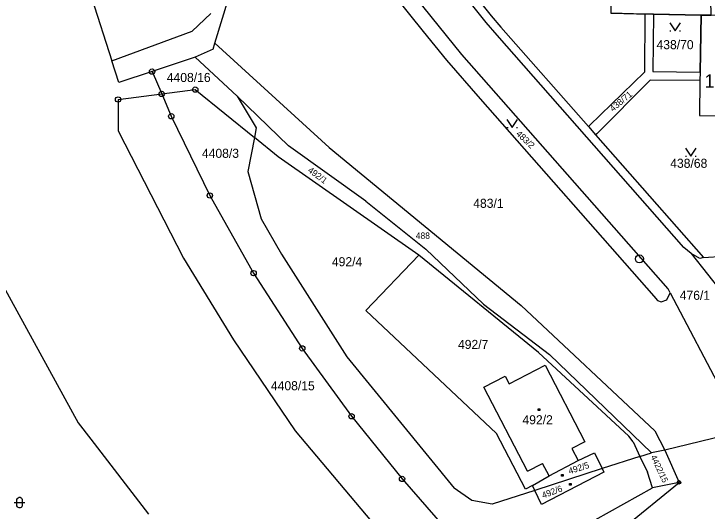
# Model space of a CAD drawing. Extents: x -468021 to -466942, y -1130484 to -1128584.
# Drawn here: x -467953.5 to -467823.5, y -1129179.8 to -1129086.6 of the extents above; entities that cross this region are included whole.
import ezdxf

# ---------------------------------------------------------------- set-up
doc = ezdxf.new("R2010")
doc.units = 0
for name, color, linetype in [('22-Odběrná místa-šrafy', 7, 'Continuous'), ('25-Popisná-čísla', 7, 'Continuous'), ('DKM', 7, 'Continuous')]:
    doc.layers.add(name, color=color, linetype=linetype)

msp = doc.modelspace()

# ---------------------------------------------------------------- linework, layer by layer
at = {"layer": '22-Odběrná místa-šrafy'}
for points in [[(-467822.97, -1129075.65), (-467841.37, -1129075.17), (-467841.58, -1129086.45), (-467836.73, -1129086.58), (-467824.64, -1129086.81), (-467822.75, -1129086.79), (-467822.97, -1129075.65)], [(-467813.35, -1129086.96), (-467822.75, -1129086.79), (-467824.64, -1129086.81), (-467824.81, -1129097.46), (-467824.85, -1129099.05), (-467824.91, -1129105.58), (-467815.65, -1129105.72), (-467813.6, -1129105.9), (-467813.45, -1129101.72), (-467813.35, -1129086.96)]]:
    msp.add_lwpolyline(points, dxfattribs=at)
at = {"layer": 'DKM'}
for p, q in [((-467915.8, -1129092.02), (-467904.76, -1129055.34)), ((-467883.86, -1129062), (-467864, -1129086.91)), ((-467864.93, -1129088.16), (-467885.61, -1129062.5)), ((-467942.37, -1129072.88), (-467935.18, -1129095.33)), ((-467869.5, -1129094.2), (-467885.97, -1129073.71)), ((-467887.94, -1129075.91), (-467876.75, -1129089.89)), ((-467920.09, -1129089.79), (-467916.59, -1129086.5)), ((-467864, -1129086.91), (-467862.16, -1129089.03)), ((-467835.15, -1129086.62), (-467841.58, -1129086.45)), ((-467835.15, -1129086.62), (-467835.24, -1129097.48)), ((-467833.56, -1129086.64), (-467835.15, -1129086.62)), ((-467833.56, -1129086.64), (-467833.65, -1129097.38)), ((-467824.64, -1129086.81), (-467833.56, -1129086.64)), ((-467824.81, -1129097.46), (-467824.64, -1129086.81)), ((-467822.75, -1129086.79), (-467824.64, -1129086.81)), ((-467862.87, -1129090.53), (-467864.93, -1129088.16)), ((-467830.47, -1129088.25), (-467829.47, -1129089.75)), ((-467829.47, -1129089.75), (-467828.47, -1129088.25)), ((-467862.16, -1129089.03), (-467845.77, -1129107.69)), ((-467830.47, -1129089.75), (-467830.27, -1129089.75)), ((-467828.67, -1129089.75), (-467828.47, -1129089.75)), ((-467935.18, -1129095.33), (-467920.09, -1129089.79)), ((-467876.75, -1129089.89), (-467872.4, -1129095.22)), ((-467827.86, -1129130.34), (-467862.87, -1129090.53)), ((-467916.13, -1129093.19), (-467915.8, -1129092.02)), ((-467915.8, -1129092.02), (-467894.4, -1129111.58)), ((-467916.13, -1129093.19), (-467919.53, -1129094.67)), ((-467919.53, -1129094.67), (-467927.61, -1129097.37)), ((-467919.53, -1129094.67), (-467911.61, -1129101.99)), ((-467830.8, -1129138.11), (-467869.5, -1129094.2)), ((-467933.82, -1129099.45), (-467935.18, -1129095.33)), ((-467872.4, -1129095.22), (-467866.04, -1129102.49)), ((-467927.61, -1129097.37), (-467933.82, -1129099.45)), ((-467927.61, -1129097.37), (-467925.8, -1129101.56)), ((-467835.24, -1129097.48), (-467845.55, -1129107.48)), ((-467833.65, -1129097.38), (-467824.81, -1129097.46)), ((-467824.81, -1129097.46), (-467824.85, -1129099.05)), ((-467834.15, -1129098.98), (-467844.2, -1129109.03)), ((-467824.85, -1129099.05), (-467834.15, -1129098.98)), ((-467824.85, -1129099.05), (-467824.91, -1129105.58)), ((-467925.8, -1129101.56), (-467919.5, -1129100.76)), ((-467919.5, -1129100.76), (-467908.41, -1129109.72)), ((-467933.97, -1129102.6), (-467925.8, -1129101.56)), ((-467933.97, -1129102.6), (-467933.94, -1129108.48)), ((-467925.8, -1129101.56), (-467923.99, -1129105.75)), ((-467901.99, -1129111.29), (-467911.61, -1129101.99)), ((-467911.61, -1129101.99), (-467908.07, -1129107.89)), ((-467866.04, -1129102.49), (-467833.48, -1129139.49)), ((-467923.99, -1129105.75), (-467916.76, -1129120.6)), ((-467861.03, -1129106.33), (-467860.03, -1129107.83)), ((-467860.03, -1129107.83), (-467859.03, -1129106.33)), ((-467824.91, -1129105.58), (-467815.65, -1129105.72)), ((-467908.07, -1129107.89), (-467908.41, -1129109.72)), ((-467861.03, -1129107.83), (-467860.83, -1129107.83)), ((-467859.23, -1129107.83), (-467859.03, -1129107.83)), ((-467845.55, -1129107.48), (-467845.77, -1129107.69)), ((-467845.77, -1129107.69), (-467844.41, -1129109.24)), ((-467933.94, -1129108.48), (-467921.69, -1129132.37)), ((-467844.2, -1129109.03), (-467844.41, -1129109.24)), ((-467844.41, -1129109.24), (-467824.2, -1129132.24)), ((-467908.41, -1129109.72), (-467909.62, -1129116.13)), ((-467903.95, -1129113.33), (-467908.41, -1129109.72)), ((-467887.5, -1129121.64), (-467901.99, -1129111.29)), ((-467894.4, -1129111.58), (-467858.36, -1129141.22)), ((-467827.55, -1129111.71), (-467826.55, -1129113.21)), ((-467826.55, -1129113.21), (-467825.55, -1129111.71)), ((-467877.57, -1129131.77), (-467903.95, -1129113.33)), ((-467827.55, -1129113.21), (-467827.35, -1129113.21)), ((-467825.75, -1129113.21), (-467825.55, -1129113.21)), ((-467909.62, -1129116.13), (-467907.16, -1129124.96)), ((-467916.76, -1129120.6), (-467908.55, -1129135.16)), ((-467887.5, -1129121.64), (-467876.28, -1129130.66)), ((-467907.16, -1129124.96), (-467903.3, -1129131.59)), ((-467876.28, -1129130.66), (-467865.44, -1129140.96)), ((-467826.48, -1129131.46), (-467827.86, -1129130.34)), ((-467921.69, -1129132.37), (-467912.34, -1129147.67)), ((-467903.3, -1129131.59), (-467891.09, -1129150.85)), ((-467887.49, -1129142.15), (-467877.57, -1129131.77)), ((-467855.12, -1129150), (-467877.57, -1129131.77)), ((-467824.88, -1129132.38), (-467826.48, -1129131.46)), ((-467826.48, -1129131.46), (-467816.16, -1129144.59)), ((-467824.2, -1129132.24), (-467824.88, -1129132.38)), ((-467824.2, -1129132.24), (-467817.38, -1129131.8)), ((-467908.55, -1129135.16), (-467899.43, -1129149.26)), ((-467955.46, -1129137.67), (-467941.47, -1129163.21)), ((-467831.05, -1129140.13), (-467830.4, -1129138.87)), ((-467830.4, -1129138.87), (-467830.8, -1129138.11)), ((-467830.4, -1129138.87), (-467816.84, -1129164.74)), ((-467833.48, -1129139.49), (-467832.81, -1129140.28)), ((-467832.81, -1129140.28), (-467832.1, -1129140.53)), ((-467832.1, -1129140.53), (-467831.05, -1129140.13)), ((-467865.44, -1129140.96), (-467853.08, -1129150.39)), ((-467858.36, -1129141.22), (-467833.29, -1129164.68)), ((-467863, -1129165.23), (-467887.49, -1129142.15)), ((-467912.34, -1129147.67), (-467900.76, -1129164.69)), ((-467899.43, -1129149.26), (-467890.18, -1129161.97)), ((-467891.09, -1129150.85), (-467870.97, -1129175.44)), ((-467838.18, -1129165.69), (-467855.12, -1129150)), ((-467853.08, -1129150.39), (-467833.93, -1129168.8)), ((-467860.63, -1129155.9), (-467853.87, -1129152.4)), ((-467853.87, -1129152.4), (-467846.41, -1129166.77)), ((-467865.37, -1129156.53), (-467861.38, -1129154.44)), ((-467861.38, -1129154.44), (-467860.63, -1129155.9)), ((-467857.17, -1129172.29), (-467865.37, -1129156.53)), ((-467855.2, -1129160.6), (-467854.9, -1129160.6)), ((-467855.2, -1129160.9), (-467855.2, -1129160.6)), ((-467854.9, -1129160.9), (-467855.2, -1129160.9)), ((-467854.9, -1129160.6), (-467854.9, -1129160.9)), ((-467890.18, -1129161.97), (-467880.71, -1129173.72)), ((-467941.47, -1129163.21), (-467939.1, -1129166.28)), ((-467900.76, -1129164.69), (-467883.69, -1129184.89)), ((-467833.29, -1129164.68), (-467831.43, -1129168.31)), ((-467816.84, -1129164.74), (-467831.43, -1129168.31)), ((-467939.1, -1129166.28), (-467928.27, -1129180.34)), ((-467857.58, -1129175.64), (-467863, -1129165.23)), ((-467837.36, -1129166.75), (-467838.18, -1129165.69)), ((-467846.41, -1129166.77), (-467848.85, -1129168.04)), ((-467837.36, -1129166.75), (-467836.1, -1129169.52)), ((-467848.85, -1129168.04), (-467847.7, -1129170.26)), ((-467847.7, -1129170.26), (-467844.6, -1129168.82)), ((-467844.6, -1129168.82), (-467843.19, -1129171.79)), ((-467836.1, -1129169.52), (-467833.93, -1129168.8)), ((-467831.43, -1129168.31), (-467833.93, -1129168.8)), ((-467831.43, -1129168.31), (-467828.76, -1129174.36)), ((-467853.14, -1129173.16), (-467847.7, -1129170.26)), ((-467836.1, -1129169.52), (-467843.19, -1129171.79)), ((-467836.1, -1129169.52), (-467834.67, -1129172.46)), ((-467857.17, -1129172.29), (-467854.37, -1129170.82)), ((-467853.14, -1129173.16), (-467854.37, -1129170.82)), ((-467843.19, -1129171.79), (-467855.82, -1129175.88)), ((-467842.89, -1129172.43), (-467854.53, -1129178.53)), ((-467850.79, -1129172.88), (-467850.49, -1129172.88)), ((-467850.79, -1129173.18), (-467850.79, -1129172.88)), ((-467850.49, -1129172.88), (-467850.49, -1129173.18)), ((-467843.19, -1129171.79), (-467842.89, -1129172.43)), ((-467833.71, -1129175.38), (-467834.67, -1129172.46)), ((-467880.71, -1129173.72), (-467862.9, -1129193.97)), ((-467856.26, -1129174.96), (-467853.14, -1129173.16)), ((-467850.49, -1129173.18), (-467850.79, -1129173.18)), ((-467867.6, -1129177.76), (-467870.97, -1129175.44)), ((-467856.26, -1129174.96), (-467857.58, -1129175.64)), ((-467855.82, -1129175.88), (-467856.26, -1129174.96)), ((-467854.13, -1129186.69), (-467833.71, -1129175.38)), ((-467849.29, -1129174.56), (-467848.99, -1129174.56)), ((-467849.29, -1129174.86), (-467849.29, -1129174.56)), ((-467848.99, -1129174.86), (-467849.29, -1129174.86)), ((-467848.99, -1129174.56), (-467848.99, -1129174.86)), ((-467846.56, -1129188.86), (-467828.76, -1129174.36)), ((-467828.76, -1129174.36), (-467833.71, -1129175.38)), ((-467855.82, -1129175.88), (-467863.84, -1129178.47)), ((-467854.53, -1129178.53), (-467855.82, -1129175.88)), ((-467953.44, -1129178.16), (-467951.44, -1129178.16)), ((-467952.94, -1129177.56), (-467952.84, -1129177.36)), ((-467952.94, -1129178.76), (-467952.94, -1129177.56)), ((-467952.84, -1129177.36), (-467952.74, -1129177.26)), ((-467952.74, -1129177.26), (-467952.54, -1129177.16)), ((-467952.54, -1129177.16), (-467952.34, -1129177.16)), ((-467952.34, -1129177.16), (-467952.14, -1129177.26)), ((-467952.14, -1129177.26), (-467952.04, -1129177.36)), ((-467952.04, -1129177.36), (-467951.94, -1129177.56)), ((-467951.94, -1129177.56), (-467951.94, -1129178.76)), ((-467863.84, -1129178.47), (-467867.6, -1129177.76)), ((-467952.84, -1129178.96), (-467952.94, -1129178.76)), ((-467952.74, -1129179.06), (-467952.84, -1129178.96)), ((-467952.54, -1129179.16), (-467952.74, -1129179.06)), ((-467952.34, -1129179.16), (-467952.54, -1129179.16)), ((-467952.14, -1129179.06), (-467952.34, -1129179.16)), ((-467952.04, -1129178.96), (-467952.14, -1129179.06)), ((-467951.94, -1129178.76), (-467952.04, -1129178.96))]:
    msp.add_line(p, q, dxfattribs=at)
for centre, radius in [((-467927.61, -1129097.37), 0.5), ((-467927.61, -1129097.37), 0.01), ((-467925.8, -1129101.56), 0.5), ((-467919.5, -1129100.76), 0.5), ((-467919.5, -1129100.76), 0.01), ((-467933.97, -1129102.6), 0.5), ((-467933.97, -1129102.6), 0.01), ((-467925.8, -1129101.56), 0.01), ((-467923.99, -1129105.75), 0.5), ((-467923.99, -1129105.75), 0.01), ((-467916.76, -1129120.6), 0.5), ((-467916.76, -1129120.6), 0.01), ((-467836.18, -1129132.47), 0.75), ((-467836.18, -1129132.47), 0.01), ((-467908.55, -1129135.16), 0.5), ((-467908.55, -1129135.16), 0.01), ((-467899.43, -1129149.26), 0.5), ((-467899.43, -1129149.26), 0.01), ((-467890.18, -1129161.97), 0.5), ((-467890.18, -1129161.97), 0.01), ((-467880.71, -1129173.72), 0.5), ((-467880.71, -1129173.72), 0.01), ((-467828.76, -1129174.36), 0.335), ((-467828.76, -1129174.36), 0.0067)]:
    msp.add_circle(centre, radius, dxfattribs=at)

# ---------------------------------------------------------------- texts
at = {"layer": '25-Popisná-čísla'}
msp.add_text('1241', height=2.5, dxfattribs=at).set_placement((-467823.98, -1129100.39))
at = {"layer": 'DKM'}
for s, height, p in [('438/70', 1.7, (-467832.98, -1129093.18)), ('4408/16', 1.7, (-467924.84, -1129099.33)), ('4408/3', 1.7, (-467918.25, -1129113.54)), ('438/68', 1.7, (-467830.41, -1129115.41)), ('483/1', 1.7, (-467867.36, -1129122.91)), ('488', 1.19, (-467878.14, -1129128.72)), ('492/4', 1.7, (-467893.87, -1129133.86)), ('476/1', 1.7, (-467828.63, -1129140.15)), ('492/7', 1.7, (-467870.22, -1129149.36)), ('4408/15', 1.7, (-467905.31, -1129157.1)), ('492/2', 1.7, (-467858.13, -1129163.48))]:
    msp.add_text(s, height=height, dxfattribs=at).set_placement(p)
for s, height, rotation, p in [('438/71', 1.19, 39.7778, (-467841.15, -1129104.95)), ('483/2', 1.19, 316.484, (-467859.42, -1129109.16)), ('492/1', 1.19, 323.4798, (-467898.5, -1129116.1)), ('4422/15', 1.14, 295.1249, (-467834.12, -1129169.55)), ('492/5', 1.19, 17.8003, (-467849.29, -1129172.84)), ('492/6', 1.19, 20.6497, (-467854.24, -1129177.39))]:
    msp.add_text(s, height=height, rotation=rotation, dxfattribs=at).set_placement(p)

doc.saveas('drawing.dxf')
